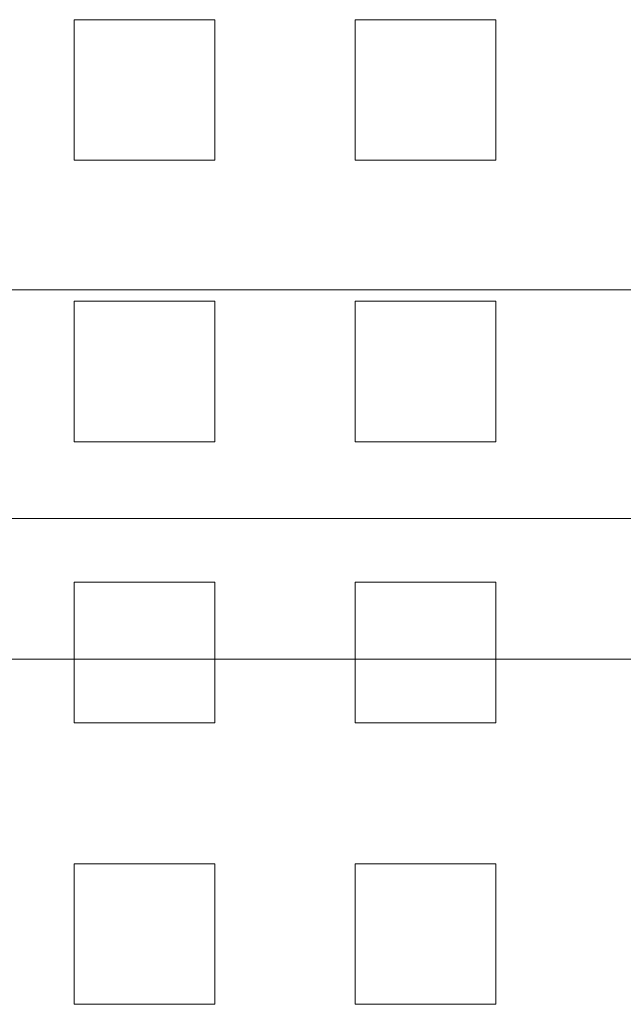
# Model space of a CAD drawing. Header units: inches. Extents: x 1 to 109, y 1 to 85.
# Tile 591 of 656: x 87.31 to 88.025, y 25.248 to 26.415. Entities that reach past the tile are written whole.
import ezdxf

# ---------------------------------------------------------------- set-up
doc = ezdxf.new("R2010")
doc.units = ezdxf.units.IN
doc.header["$MEASUREMENT"] = 0

msp = doc.modelspace()

# ---------------------------------------------------------------- linework, layer by layer
at = {"color": 7, "linetype": 'Continuous', "lineweight": 15, "ltscale": 5}
for p, q in [((87.3741, 26.4149), (87.5408, 26.4149)), ((87.3741, 26.2483), (87.3741, 26.4149)), ((87.5408, 26.4149), (87.5408, 26.2483)), ((87.7075, 26.4149), (87.8741, 26.4149)), ((87.7075, 26.2483), (87.7075, 26.4149)), ((87.8741, 26.4149), (87.8741, 26.2483)), ((87.5408, 26.2483), (87.3741, 26.2483)), ((87.8741, 26.2483), (87.7075, 26.2483)), ((85.9223, 26.0948), (88.4223, 26.0948)), ((87.3741, 26.0816), (87.5408, 26.0816)), ((87.3741, 25.9149), (87.3741, 26.0816)), ((87.5408, 26.0816), (87.5408, 25.9149)), ((87.7075, 25.9149), (87.7075, 26.0816)), ((87.7075, 26.0816), (87.8741, 26.0816)), ((87.8741, 26.0816), (87.8741, 25.9149)), ((87.5408, 25.9149), (87.3741, 25.9149)), ((87.8741, 25.9149), (87.7075, 25.9149)), ((88.4223, 25.8239), (85.9223, 25.8239)), ((88.4223, 25.8239), (85.9223, 25.8239)), ((87.3741, 25.7483), (87.5408, 25.7483)), ((87.3741, 25.5816), (87.3741, 25.7483)), ((87.5408, 25.7483), (87.5408, 25.5816)), ((87.7075, 25.7483), (87.8741, 25.7483)), ((87.7075, 25.5816), (87.7075, 25.7483)), ((87.8741, 25.7483), (87.8741, 25.5816)), ((85.9223, 25.6573), (88.4223, 25.6573)), ((85.9223, 25.6573), (88.4223, 25.6573)), ((87.5408, 25.5816), (87.3741, 25.5816)), ((87.8741, 25.5816), (87.7075, 25.5816)), ((87.3741, 25.4149), (87.5408, 25.4149)), ((87.3741, 25.2483), (87.3741, 25.4149)), ((87.5408, 25.4149), (87.5408, 25.2483)), ((87.7075, 25.4149), (87.8741, 25.4149)), ((87.7075, 25.2483), (87.7075, 25.4149)), ((87.8741, 25.4149), (87.8741, 25.2483)), ((87.5408, 25.2483), (87.3741, 25.2483)), ((87.8741, 25.2483), (87.7075, 25.2483))]:
    msp.add_line(p, q, dxfattribs=at)

doc.saveas('drawing.dxf')
